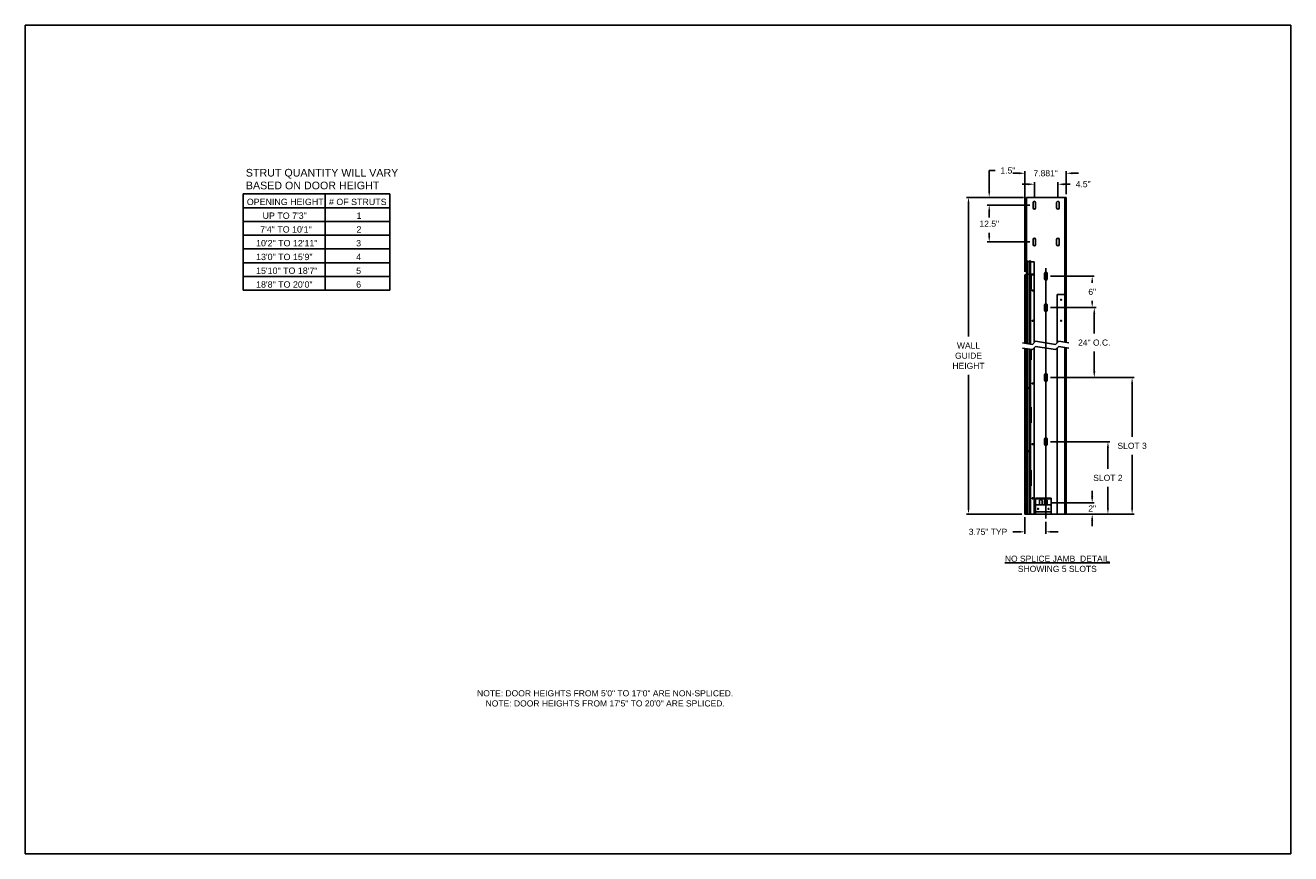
# Model space of a CAD drawing. Header units: inches. Extents: x 170 to 312, y 215 to 248.
# Tile 557 of 557: x 293 to 312, y 234 to 247. Entities that reach past the tile are written whole.
import ezdxf

# ---------------------------------------------------------------- set-up
doc = ezdxf.new("R2010")
doc.units = ezdxf.units.IN
doc.header["$LTSCALE"] = 0.25
doc.header["$MEASUREMENT"] = 0
for name, color, linetype in [('ANNOTATIONS', 1, 'Continuous'), ('DETAILS', 4, 'Continuous'), ('JAMB SCHEDULES', 6, 'Continuous')]:
    doc.layers.add(name, color=color, linetype=linetype)
doc.styles.add('ARIAL', font='arial.ttf', dxfattribs={"height": 0.09375})
doc.dimstyles.new('STANDARD$0', dxfattribs={"dimtxt": 0.09375, "dimasz": 0.09375, "dimexe": 0.03125, "dimexo": 0.046875, "dimgap": 0.09, "dimtad": 0, "dimtih": 1, "dimtoh": 1, "dimdec": 4, "dimzin": 0, "dimdsep": 46, "dimtxsty": 'ARIAL', "dimcen": 0.09, "dimadec": 0, "dimazin": 0, "dimtfac": 1, "dimtdec": 4, "dimtofl": 0, "dimtmove": 0, "dimatfit": 1, "dimfxl": 1, "dimtolj": 1, "dimtzin": 0, "dimarcsym": 0})

# ---------------------------------------------------------------- blocks, each defined once
blk = doc.blocks.new('*D287')
at = {"layer": 'ANNOTATIONS', "color": 0, "lineweight": -2, "transparency": 16777216}
for p, q in [((309.321, 239.933), (309.321, 240.027)), ((308.677, 239.839), (309.352, 239.839)), ((308.682, 239.668), (309.352, 239.668)), ((309.321, 239.574), (309.321, 239.48))]:
    blk.add_line(p, q, dxfattribs=at)
at = {"layer": 'ANNOTATIONS', "color": 0, "transparency": 16777216}
for points in [[(309.305, 239.933), (309.336, 239.933), (309.321, 239.839)], [(309.305, 239.574), (309.336, 239.574), (309.321, 239.668)]]:
    blk.add_solid(points, dxfattribs=at)
at = {"layer": 'defpoints', "color": 0, "transparency": 16777216}
for p in [(308.63, 239.839), (308.635, 239.668), (309.321, 239.668)]:
    blk.add_point(p, dxfattribs=at)
at = {"layer": 'ANNOTATIONS', "color": 0, "transparency": 16777216, "insert": (309.321, 239.754), "char_height": 0.0938, "attachment_point": 5, "style": 'ARIAL'}
blk.add_mtext('\\A1;2"', dxfattribs=at)
blk = doc.blocks.new('*D288')
at = {"layer": 'ANNOTATIONS', "color": 0, "lineweight": -2, "transparency": 16777216}
for p, q in [((308.677, 240.78), (309.594, 240.78)), ((309.563, 240.687), (309.563, 240.363)), ((309.563, 239.762), (309.563, 240.086)), ((308.97, 239.668), (309.594, 239.668))]:
    blk.add_line(p, q, dxfattribs=at)
at = {"layer": 'ANNOTATIONS', "color": 0, "transparency": 16777216}
for points in [[(309.547, 240.687), (309.579, 240.687), (309.563, 240.78)], [(309.547, 239.762), (309.579, 239.762), (309.563, 239.668)]]:
    blk.add_solid(points, dxfattribs=at)
at = {"layer": 'defpoints', "color": 0, "transparency": 16777216}
for p in [(308.63, 240.78), (309.563, 240.78), (308.923, 239.668)]:
    blk.add_point(p, dxfattribs=at)
at = {"layer": 'ANNOTATIONS', "color": 0, "transparency": 16777216, "insert": (309.563, 240.224), "char_height": 0.0938, "attachment_point": 5, "style": 'ARIAL'}
blk.add_mtext('\\A1;SLOT 2', dxfattribs=at)
blk = doc.blocks.new('*D289')
at = {"layer": 'ANNOTATIONS', "color": 0, "lineweight": -2, "transparency": 16777216}
for p, q in [((308.287, 239.621), (308.287, 239.364)), ((308.609, 239.55), (308.609, 239.364)), ((308.193, 239.395), (308.099, 239.395)), ((308.703, 239.395), (308.797, 239.395))]:
    blk.add_line(p, q, dxfattribs=at)
at = {"layer": 'ANNOTATIONS', "color": 0, "transparency": 16777216}
for points in [[(308.193, 239.411), (308.193, 239.38), (308.287, 239.395)], [(308.703, 239.411), (308.703, 239.38), (308.609, 239.395)]]:
    blk.add_solid(points, dxfattribs=at)
at = {"layer": 'defpoints', "color": 0, "transparency": 16777216}
for p in [(308.287, 239.668), (308.609, 239.597), (308.287, 239.395)]:
    blk.add_point(p, dxfattribs=at)
at = {"layer": 'ANNOTATIONS', "color": 0, "transparency": 16777216, "insert": (307.718, 239.395), "char_height": 0.09375, "attachment_point": 5, "style": 'ARIAL'}
blk.add_mtext('\\A1;3.75" TYP', dxfattribs=at)
blk = doc.blocks.new('*D290')
at = {"layer": 'ANNOTATIONS', "color": 0, "lineweight": -2, "transparency": 16777216}
for p, q in [((308.677, 243.326), (309.352, 243.326)), ((309.321, 243.232), (309.321, 243.222)), ((308.677, 242.842), (309.352, 242.842)), ((309.321, 242.936), (309.321, 242.946))]:
    blk.add_line(p, q, dxfattribs=at)
at = {"layer": 'ANNOTATIONS', "color": 0, "transparency": 16777216}
for points in [[(309.305, 243.232), (309.336, 243.232), (309.321, 243.326)], [(309.305, 242.936), (309.336, 242.936), (309.321, 242.842)]]:
    blk.add_solid(points, dxfattribs=at)
at = {"layer": 'defpoints', "color": 0, "transparency": 16777216}
for p in [(308.63, 243.326), (308.63, 242.842), (309.321, 242.842)]:
    blk.add_point(p, dxfattribs=at)
at = {"layer": 'ANNOTATIONS', "color": 0, "transparency": 16777216, "insert": (309.321, 243.084), "char_height": 0.0938, "attachment_point": 5, "style": 'ARIAL'}
blk.add_mtext('\\A1;6"', dxfattribs=at)
blk = doc.blocks.new('*D291')
at = {"layer": 'ANNOTATIONS', "color": 0, "lineweight": -2, "transparency": 16777216}
for p, q in [((308.287, 243.393), (308.287, 244.939)), ((308.923, 244.584), (308.923, 244.939)), ((308.193, 244.907), (308.099, 244.907)), ((309.017, 244.907), (309.11, 244.907))]:
    blk.add_line(p, q, dxfattribs=at)
at = {"layer": 'ANNOTATIONS', "color": 0, "transparency": 16777216}
for points in [[(308.193, 244.923), (308.193, 244.892), (308.287, 244.907)], [(309.017, 244.923), (309.017, 244.892), (308.923, 244.907)]]:
    blk.add_solid(points, dxfattribs=at)
at = {"layer": 'defpoints', "color": 0, "transparency": 16777216}
for p in [(308.287, 244.907), (308.923, 244.537), (308.287, 243.346)]:
    blk.add_point(p, dxfattribs=at)
at = {"layer": 'ANNOTATIONS', "color": 0, "transparency": 16777216, "insert": (308.605, 244.907), "char_height": 0.0938, "attachment_point": 5, "style": 'ARIAL'}
blk.add_mtext('\\A1;7.881"', dxfattribs=at)
blk = doc.blocks.new('*D285')
at = {"layer": 'ANNOTATIONS', "color": 0, "lineweight": -2, "transparency": 16777216}
for p, q in [((308.364, 244.416), (307.706, 244.416)), ((307.737, 244.322), (307.737, 244.269)), ((307.737, 243.945), (307.737, 243.993)), ((308.364, 243.851), (307.706, 243.851))]:
    blk.add_line(p, q, dxfattribs=at)
at = {"layer": 'ANNOTATIONS', "color": 0, "transparency": 16777216}
for points in [[(307.721, 244.322), (307.752, 244.322), (307.737, 244.416)], [(307.721, 243.945), (307.752, 243.945), (307.737, 243.851)]]:
    blk.add_solid(points, dxfattribs=at)
at = {"layer": 'defpoints', "color": 0, "transparency": 16777216}
for p in [(307.737, 244.416), (308.411, 244.416), (308.411, 243.851)]:
    blk.add_point(p, dxfattribs=at)
at = {"layer": 'ANNOTATIONS', "color": 0, "transparency": 16777216, "insert": (307.737, 244.131), "char_height": 0.0938, "attachment_point": 5, "style": 'ARIAL'}
blk.add_mtext('\\A1;12.5"', dxfattribs=at)
blk = doc.blocks.new('*D286')
at = {"layer": 'ANNOTATIONS', "color": 0, "lineweight": -2, "transparency": 16777216}
for p, q in [((307.736, 244.631), (307.736, 244.95)), ((307.736, 244.95), (307.83, 244.95)), ((308.263, 244.537), (307.705, 244.537)), ((308.364, 244.416), (307.705, 244.416)), ((307.736, 244.322), (307.736, 244.229))]:
    blk.add_line(p, q, dxfattribs=at)
at = {"layer": 'ANNOTATIONS', "color": 0, "transparency": 16777216}
for points in [[(307.721, 244.631), (307.752, 244.631), (307.736, 244.537)], [(307.721, 244.322), (307.752, 244.322), (307.736, 244.416)]]:
    blk.add_solid(points, dxfattribs=at)
at = {"layer": 'defpoints', "color": 0, "transparency": 16777216}
for p in [(307.736, 244.537), (308.31, 244.537), (308.411, 244.416)]:
    blk.add_point(p, dxfattribs=at)
at = {"layer": 'ANNOTATIONS', "color": 0, "transparency": 16777216, "insert": (308.024, 244.95), "char_height": 0.0938, "attachment_point": 5, "style": 'ARIAL'}
blk.add_mtext('\\A1;1.5"', dxfattribs=at)
blk = doc.blocks.new('*D292')
at = {"layer": 'ANNOTATIONS', "color": 0, "lineweight": -2, "transparency": 16777216}
for p, q in [((308.337, 244.739), (308.243, 244.739)), ((308.431, 244.523), (308.431, 244.77)), ((308.794, 244.523), (308.794, 244.77)), ((308.888, 244.739), (308.982, 244.739))]:
    blk.add_line(p, q, dxfattribs=at)
at = {"layer": 'ANNOTATIONS', "color": 0, "transparency": 16777216}
for points in [[(308.337, 244.754), (308.337, 244.723), (308.431, 244.739)], [(308.888, 244.754), (308.888, 244.723), (308.794, 244.739)]]:
    blk.add_solid(points, dxfattribs=at)
at = {"layer": 'defpoints', "color": 0, "transparency": 16777216}
for p in [(308.431, 244.739), (308.431, 244.477), (308.794, 244.477)]:
    blk.add_point(p, dxfattribs=at)
at = {"layer": 'ANNOTATIONS', "color": 0, "transparency": 16777216, "insert": (309.182, 244.739), "char_height": 0.0938, "attachment_point": 5, "style": 'ARIAL'}
blk.add_mtext('\\A1;4.5"', dxfattribs=at)
blk = doc.blocks.new('*D293')
at = {"layer": 'ANNOTATIONS', "color": 0, "lineweight": -2, "transparency": 16777216}
for p, q in [((308.677, 242.842), (309.384, 242.842)), ((309.353, 242.748), (309.353, 242.443)), ((309.353, 241.861), (309.353, 242.166)), ((308.677, 241.767), (309.384, 241.767))]:
    blk.add_line(p, q, dxfattribs=at)
at = {"layer": 'ANNOTATIONS', "color": 0, "transparency": 16777216}
for points in [[(309.337, 242.748), (309.369, 242.748), (309.353, 242.842)], [(309.337, 241.861), (309.369, 241.861), (309.353, 241.767)]]:
    blk.add_solid(points, dxfattribs=at)
at = {"layer": 'defpoints', "color": 0, "transparency": 16777216}
for p in [(308.63, 242.842), (308.63, 241.767), (309.353, 241.767)]:
    blk.add_point(p, dxfattribs=at)
at = {"layer": 'ANNOTATIONS', "color": 0, "transparency": 16777216, "insert": (309.353, 242.304), "char_height": 0.09375, "attachment_point": 5, "style": 'ARIAL'}
blk.add_mtext('\\A1;24" O.C.', dxfattribs=at)
blk = doc.blocks.new('*D294')
at = {"layer": 'ANNOTATIONS', "color": 0, "lineweight": -2, "transparency": 16777216}
for p, q in [((308.24, 244.537), (307.387, 244.537)), ((307.418, 244.443), (307.418, 242.398)), ((307.418, 239.762), (307.418, 241.807)), ((308.24, 239.668), (307.387, 239.668))]:
    blk.add_line(p, q, dxfattribs=at)
at = {"layer": 'ANNOTATIONS', "color": 0, "transparency": 16777216}
for points in [[(307.402, 244.443), (307.433, 244.443), (307.418, 244.537)], [(307.402, 239.762), (307.433, 239.762), (307.418, 239.668)]]:
    blk.add_solid(points, dxfattribs=at)
at = {"layer": 'defpoints', "color": 0, "transparency": 16777216}
for p in [(308.287, 244.537), (307.418, 239.668), (308.287, 239.668)]:
    blk.add_point(p, dxfattribs=at)
at = {"layer": 'ANNOTATIONS', "color": 0, "transparency": 16777216, "insert": (307.418, 242.102), "char_height": 0.0938, "attachment_point": 5, "style": 'ARIAL'}
blk.add_mtext('\\A1;WALL\\PGUIDE\\PHEIGHT', dxfattribs=at)
blk = doc.blocks.new('*D295')
at = {"layer": 'ANNOTATIONS', "color": 0, "lineweight": -2, "transparency": 16777216}
for p, q in [((308.677, 241.767), (309.967, 241.767)), ((309.935, 241.673), (309.935, 240.856)), ((309.935, 239.762), (309.935, 240.579)), ((308.97, 239.668), (309.967, 239.668))]:
    blk.add_line(p, q, dxfattribs=at)
at = {"layer": 'ANNOTATIONS', "color": 0, "transparency": 16777216}
for points in [[(309.92, 241.673), (309.951, 241.673), (309.935, 241.767)], [(309.92, 239.762), (309.951, 239.762), (309.935, 239.668)]]:
    blk.add_solid(points, dxfattribs=at)
at = {"layer": 'defpoints', "color": 0, "transparency": 16777216}
for p in [(308.63, 241.767), (309.935, 241.767), (308.923, 239.668)]:
    blk.add_point(p, dxfattribs=at)
at = {"layer": 'ANNOTATIONS', "color": 0, "transparency": 16777216, "insert": (309.935, 240.717), "char_height": 0.0938, "attachment_point": 5, "style": 'ARIAL'}
blk.add_mtext('\\A1;SLOT 3', dxfattribs=at)

msp = doc.modelspace()

# ---------------------------------------------------------------- linework, layer by layer
at = {"layer": 'defpoints'}
msp.add_lwpolyline([(312.37519, 234.44685), (292.90531, 234.44685), (292.90531, 247.18196), (312.37519, 247.18196)], close=True, dxfattribs=at)
at = {"layer": 'DETAILS'}
for p, q in [((308.30962, 244.53714), (308.30962, 242.29119)), ((308.92277, 244.53714), (308.30962, 244.53714)), ((308.41053, 244.37568), (308.41053, 244.45641)), ((308.4509, 244.45641), (308.4509, 244.37568)), ((308.77382, 244.37568), (308.77382, 244.45641)), ((308.81419, 244.45641), (308.81419, 244.37568)), ((308.89968, 242.31217), (308.89968, 244.53714)), ((308.91316, 243.04362), (308.91316, 244.53714)), ((308.92277, 242.30835), (308.92277, 244.53714)), ((308.41053, 243.81057), (308.41053, 243.8913)), ((308.4509, 243.8913), (308.4509, 243.81057)), ((308.77382, 243.81057), (308.77382, 243.8913)), ((308.81419, 243.8913), (308.81419, 243.81057)), ((308.32577, 243.56245), (308.30962, 243.56245)), ((308.32577, 243.56245), (308.32577, 242.28852)), ((308.35725, 243.54921), (308.32577, 243.54921)), ((308.35725, 243.56245), (308.35725, 242.28332)), ((308.3734, 243.56245), (308.35725, 243.56245)), ((308.3734, 243.56245), (308.3734, 242.28065)), ((308.3734, 243.54831), (308.42781, 243.54831)), ((308.42781, 242.30408), (308.42781, 243.54831)), ((308.28653, 243.34636), (308.30962, 243.34636)), ((308.28653, 242.29501), (308.28653, 243.34636)), ((308.32577, 243.37018), (308.30962, 243.37018)), ((308.3734, 243.35444), (308.30962, 243.35444)), ((308.35725, 243.35694), (308.32577, 243.35694)), ((308.3734, 243.37018), (308.35725, 243.37018)), ((308.3734, 243.35791), (308.42781, 243.35791)), ((308.42781, 243.34636), (308.3734, 243.34636)), ((308.58927, 243.28582), (308.58927, 243.36655)), ((308.62964, 243.36655), (308.62964, 243.28582)), ((308.78149, 242.29928), (308.78149, 243.04362)), ((308.92277, 243.04362), (308.78149, 243.04362)), ((308.58927, 242.80143), (308.58927, 242.88216)), ((308.62964, 242.88216), (308.62964, 242.80143)), ((308.39998, 242.27626), (308.24617, 242.30168)), ((308.39998, 242.19552), (308.24617, 242.22095)), ((308.28653, 239.66784), (308.28653, 242.21428)), ((308.30962, 242.21046), (308.30962, 239.66784)), ((308.32577, 242.20779), (308.32577, 239.66784)), ((308.45084, 242.32711), (308.39998, 242.27626)), ((308.45084, 242.24638), (308.39998, 242.19552)), ((308.42781, 239.66784), (308.42781, 242.22335)), ((308.75847, 242.27626), (308.45084, 242.32711)), ((308.75847, 242.19552), (308.45084, 242.24638)), ((308.80932, 242.32711), (308.75847, 242.27626)), ((308.80932, 242.24638), (308.75847, 242.19552)), ((308.78149, 239.66784), (308.78149, 242.21855)), ((308.96314, 242.30168), (308.80932, 242.32711)), ((308.96314, 242.22095), (308.80932, 242.24638)), ((308.89968, 239.66784), (308.89968, 242.23144)), ((308.92277, 239.66784), (308.92277, 242.22762)), ((308.35725, 242.20259), (308.35725, 239.66784)), ((308.3734, 242.19992), (308.3734, 239.66784)), ((308.58927, 241.72647), (308.58927, 241.8072)), ((308.62964, 241.8072), (308.62964, 241.72647)), ((308.58927, 240.74), (308.58927, 240.82073)), ((308.62964, 240.82073), (308.62964, 240.74)), ((308.44799, 239.91003), (308.44799, 239.66784)), ((308.69019, 239.91003), (308.44799, 239.91003)), ((308.50854, 239.86966), (308.50854, 239.80912)), ((308.54891, 239.80912), (308.54891, 239.86966)), ((308.58927, 239.86966), (308.58927, 239.80912)), ((308.62964, 239.80912), (308.62964, 239.86966)), ((308.69019, 239.66784), (308.69019, 239.91003)), ((308.44799, 239.80912), (308.69019, 239.80912)), ((308.44799, 239.70316), (308.69019, 239.70316)), ((308.28653, 239.66784), (308.78149, 239.66784)), ((308.44799, 239.66784), (308.69019, 239.66784)), ((308.78149, 239.66784), (308.92277, 239.66784))]:
    msp.add_line(p, q, dxfattribs=at)
at = {"layer": 'DETAILS', "ltscale": 10}
msp.add_line((308.60945, 239.5974), (308.60945, 243.44639), dxfattribs=at)
at = {"layer": 'DETAILS'}
for centre, radius in [((308.40359, 243.10417), 0.00787), ((308.84204, 242.96289), 0.00807), ((308.40359, 242.63997), 0.00787), ((308.84204, 242.63997), 0.00807), ((308.40359, 241.67712), 0.00787), ((308.34151, 241.60538), 0.00807), ((308.40359, 240.74303), 0.00787), ((308.34151, 240.63661), 0.00807), ((308.40359, 239.91003), 0.00787), ((308.48836, 239.74857), 0.00811), ((308.64982, 239.74857), 0.00811)]:
    msp.add_circle(centre, radius, dxfattribs=at)
for centre, radius, start, end in [((308.43072, 244.45641), 0.02018, 0.001389, 179.998611), ((308.43072, 244.37568), 0.02018, 180.001389, 359.998611), ((308.794, 244.45641), 0.02018, 0.001389, 179.998611), ((308.794, 244.37568), 0.02018, 180.001389, 359.998611), ((308.43072, 243.8913), 0.02018, 0.001389, 179.998611), ((308.43072, 243.81057), 0.02018, 180.001389, 359.998611), ((308.794, 243.8913), 0.02018, 0.001389, 179.998611), ((308.794, 243.81057), 0.02018, 180.001389, 359.998611), ((308.60945, 243.36655), 0.02018, 359.999226, 180.000774), ((308.37844, 243.34919), 0.00524, 15.828329, 164.171671), ((308.37844, 243.34636), 0.00524, 15.828329, 164.171671), ((308.37844, 243.34255), 0.00524, 15.828329, 164.171671), ((308.37844, 243.33874), 0.00524, 15.828329, 164.171671), ((308.37844, 243.33492), 0.00524, 15.828329, 164.171671), ((308.37844, 243.33111), 0.00524, 15.828329, 164.171671), ((308.37844, 243.32729), 0.00524, 15.828329, 164.171671), ((308.37844, 243.32348), 0.00524, 15.828329, 164.171671), ((308.37844, 243.31967), 0.00524, 15.828329, 164.171671), ((308.37844, 243.31585), 0.00524, 15.828329, 164.171671), ((308.37844, 243.31204), 0.00524, 15.828329, 164.171671), ((308.37844, 243.30822), 0.00524, 15.828329, 164.171671), ((308.37844, 243.30441), 0.00524, 15.828329, 164.171671), ((308.37844, 243.3006), 0.00524, 15.828329, 164.171671), ((308.37844, 243.29678), 0.00524, 15.828329, 164.171671), ((308.37844, 243.29297), 0.00524, 15.828329, 164.171671), ((308.37844, 243.28915), 0.00524, 15.828329, 164.171671), ((308.37844, 243.28534), 0.00524, 15.828329, 164.171671), ((308.37844, 243.28153), 0.00524, 15.828329, 164.171671), ((308.37844, 243.27771), 0.00524, 15.828329, 164.171671), ((308.37844, 243.2739), 0.00524, 15.828329, 164.171671), ((308.37844, 243.27008), 0.00524, 15.828329, 164.171671), ((308.37844, 243.26627), 0.00524, 15.828329, 164.171671), ((308.37844, 243.26246), 0.00524, 15.828329, 164.171671), ((308.37844, 243.25864), 0.00524, 15.828329, 164.171671), ((308.37844, 243.25483), 0.00524, 15.828329, 164.171671), ((308.37844, 243.25101), 0.00524, 15.828329, 164.171671), ((308.37844, 243.2472), 0.00524, 15.828329, 164.171671), ((308.37844, 243.24338), 0.00524, 15.828329, 164.171671), ((308.37844, 243.23957), 0.00524, 15.828329, 164.171671), ((308.37844, 243.23576), 0.00524, 15.828329, 164.171671), ((308.37844, 243.23194), 0.00524, 15.828329, 164.171671), ((308.37844, 243.22813), 0.00524, 15.828329, 164.171671), ((308.37844, 243.22431), 0.00524, 15.828329, 164.171671), ((308.37844, 243.2205), 0.00524, 15.828329, 164.171671), ((308.37844, 243.21669), 0.00524, 15.828329, 164.171671), ((308.37844, 243.21287), 0.00524, 15.828329, 164.171671), ((308.37844, 243.20906), 0.00524, 15.828329, 164.171671), ((308.37844, 243.20524), 0.00524, 15.828329, 164.171671), ((308.37844, 243.20143), 0.00524, 15.828329, 164.171671), ((308.37844, 243.19762), 0.00524, 15.828329, 164.171671), ((308.37844, 243.1938), 0.00524, 15.828329, 164.171671), ((308.37844, 243.18999), 0.00524, 15.828329, 164.171671), ((308.37844, 243.18617), 0.00524, 15.828329, 164.171671), ((308.37844, 243.18236), 0.00524, 15.828329, 164.171671), ((308.37844, 243.17855), 0.00524, 15.828329, 164.171671), ((308.37844, 243.17473), 0.00524, 15.828329, 164.171671), ((308.60945, 243.28582), 0.02018, 179.999227, 0.000773), ((308.37844, 243.17092), 0.00524, 15.828329, 164.171671), ((308.37844, 243.1671), 0.00524, 15.828329, 164.171671), ((308.37844, 243.16329), 0.00524, 15.828329, 164.171671), ((308.37844, 243.15948), 0.00524, 15.828329, 164.171671), ((308.37844, 243.15566), 0.00524, 15.828329, 164.171671), ((308.37844, 243.15185), 0.00524, 15.828329, 164.171671), ((308.37844, 243.14803), 0.00524, 15.828329, 164.171671), ((308.37844, 243.14422), 0.00524, 15.828329, 164.171671), ((308.37844, 243.14041), 0.00524, 15.828329, 164.171671), ((308.37844, 243.13659), 0.00524, 15.828329, 164.171671), ((308.37844, 243.13278), 0.00524, 15.828329, 164.171671), ((308.37844, 243.12896), 0.00524, 15.828329, 164.171671), ((308.37844, 243.12515), 0.00524, 15.828329, 164.171671), ((308.37844, 243.12134), 0.00524, 15.828329, 164.171671), ((308.37844, 243.11752), 0.00524, 15.828329, 164.171671), ((308.37844, 243.11371), 0.00524, 15.828329, 164.171671), ((308.60945, 242.88216), 0.02018, 359.999226, 180.000774), ((308.60945, 242.80143), 0.02018, 179.999227, 0.000773), ((308.37844, 242.19131), 0.00524, 15.828329, 164.171671), ((308.37844, 242.1875), 0.00524, 15.828329, 164.171671), ((308.37844, 242.18368), 0.00524, 15.828329, 164.171671), ((308.37844, 242.17987), 0.00524, 15.828329, 164.171671), ((308.37844, 242.17605), 0.00524, 15.828329, 164.171671), ((308.37844, 242.17224), 0.00524, 15.828329, 164.171671), ((308.37844, 242.16843), 0.00524, 15.828329, 164.171671), ((308.37844, 242.16461), 0.00524, 15.828329, 164.171671), ((308.37844, 242.1608), 0.00524, 15.828329, 164.171671), ((308.37844, 242.15698), 0.00524, 15.828329, 164.171671), ((308.37844, 242.15317), 0.00524, 15.828329, 164.171671), ((308.37844, 242.14936), 0.00524, 15.828329, 164.171671), ((308.37844, 242.14554), 0.00524, 15.828329, 164.171671), ((308.37844, 242.14173), 0.00524, 15.828329, 164.171671), ((308.37844, 242.13791), 0.00524, 15.828329, 164.171671), ((308.37844, 242.1341), 0.00524, 15.828329, 164.171671), ((308.37844, 242.13029), 0.00524, 15.828329, 164.171671), ((308.37844, 242.12647), 0.00524, 15.828329, 164.171671), ((308.37844, 242.12266), 0.00524, 15.828329, 164.171671), ((308.37844, 242.11884), 0.00524, 15.828329, 164.171671), ((308.37844, 242.11503), 0.00524, 15.828329, 164.171671), ((308.37844, 242.11122), 0.00524, 15.828329, 164.171671), ((308.37844, 242.1074), 0.00524, 15.828329, 164.171671), ((308.37844, 242.10359), 0.00524, 15.828329, 164.171671), ((308.37844, 242.09977), 0.00524, 15.828329, 164.171671), ((308.37844, 242.09596), 0.00524, 15.828329, 164.171671), ((308.37844, 242.09215), 0.00524, 15.828329, 164.171671), ((308.37844, 242.08833), 0.00524, 15.828329, 164.171671), ((308.37844, 242.08452), 0.00524, 15.828329, 164.171671), ((308.37844, 242.0807), 0.00524, 15.828329, 164.171671), ((308.37844, 242.07689), 0.00524, 15.828329, 164.171671), ((308.37844, 242.07307), 0.00524, 15.828329, 164.171671), ((308.37844, 242.06926), 0.00524, 15.828329, 164.171671), ((308.37844, 242.06545), 0.00524, 15.828329, 164.171671), ((308.37844, 242.06163), 0.00524, 15.828329, 164.171671), ((308.37844, 242.05782), 0.00524, 15.828329, 164.171671), ((308.37844, 242.054), 0.00524, 15.828329, 164.171671), ((308.37844, 242.05019), 0.00524, 15.828329, 164.171671), ((308.37844, 242.04638), 0.00524, 15.828329, 164.171671), ((308.37844, 242.04256), 0.00524, 15.828329, 164.171671), ((308.37844, 242.03875), 0.00524, 15.828329, 164.171671), ((308.60945, 241.8072), 0.02018, 359.999226, 180.000774), ((308.60945, 241.72647), 0.02018, 179.999227, 0.000773), ((308.37844, 241.30645), 0.00524, 15.828329, 164.171671), ((308.37844, 241.30264), 0.00524, 15.828329, 164.171671), ((308.37844, 241.29882), 0.00524, 15.828329, 164.171671), ((308.37844, 241.29501), 0.00524, 15.828329, 164.171671), ((308.37844, 241.29119), 0.00524, 15.828329, 164.171671), ((308.37844, 241.28738), 0.00524, 15.828329, 164.171671), ((308.37844, 241.28357), 0.00524, 15.828329, 164.171671), ((308.37844, 241.27975), 0.00524, 15.828329, 164.171671), ((308.37844, 241.27594), 0.00524, 15.828329, 164.171671), ((308.37844, 241.27212), 0.00524, 15.828329, 164.171671), ((308.37844, 241.26831), 0.00524, 15.828329, 164.171671), ((308.37844, 241.2645), 0.00524, 15.828329, 164.171671), ((308.37844, 241.26068), 0.00524, 15.828329, 164.171671), ((308.37844, 241.25687), 0.00524, 15.828329, 164.171671), ((308.37844, 241.25305), 0.00524, 15.828329, 164.171671), ((308.37844, 241.24924), 0.00524, 15.828329, 164.171671), ((308.37844, 241.24542), 0.00524, 15.828329, 164.171671), ((308.37844, 241.24161), 0.00524, 15.828329, 164.171671), ((308.37844, 241.2378), 0.00524, 15.828329, 164.171671), ((308.37844, 241.23398), 0.00524, 15.828329, 164.171671), ((308.37844, 241.23017), 0.00524, 15.828329, 164.171671), ((308.37844, 241.22635), 0.00524, 15.828329, 164.171671), ((308.37844, 241.22254), 0.00524, 15.828329, 164.171671), ((308.37844, 241.21873), 0.00524, 15.828329, 164.171671), ((308.37844, 241.21491), 0.00524, 15.828329, 164.171671), ((308.37844, 241.2111), 0.00524, 15.828329, 164.171671), ((308.37844, 241.20728), 0.00524, 15.828329, 164.171671), ((308.37844, 241.20347), 0.00524, 15.828329, 164.171671), ((308.37844, 241.19966), 0.00524, 15.828329, 164.171671), ((308.37844, 241.19584), 0.00524, 15.828329, 164.171671), ((308.37844, 241.19203), 0.00524, 15.828329, 164.171671), ((308.37844, 241.18821), 0.00524, 15.828329, 164.171671), ((308.37844, 241.1844), 0.00524, 15.828329, 164.171671), ((308.37844, 241.18059), 0.00524, 15.828329, 164.171671), ((308.37844, 241.17677), 0.00524, 15.828329, 164.171671), ((308.37844, 241.17296), 0.00524, 15.828329, 164.171671), ((308.37844, 241.16914), 0.00524, 15.828329, 164.171671), ((308.37844, 241.16533), 0.00524, 15.828329, 164.171671), ((308.37844, 241.16152), 0.00524, 15.828329, 164.171671), ((308.37844, 241.1577), 0.00524, 15.828329, 164.171671), ((308.37844, 241.15389), 0.00524, 15.828329, 164.171671), ((308.37844, 241.15007), 0.00524, 15.828329, 164.171671), ((308.37844, 241.14626), 0.00524, 15.828329, 164.171671), ((308.37844, 241.14245), 0.00524, 15.828329, 164.171671), ((308.37844, 241.13863), 0.00524, 15.828329, 164.171671), ((308.37844, 241.13482), 0.00524, 15.828329, 164.171671), ((308.37844, 241.131), 0.00524, 15.828329, 164.171671), ((308.37844, 241.12719), 0.00524, 15.828329, 164.171671), ((308.37844, 241.12338), 0.00524, 15.828329, 164.171671), ((308.37844, 241.11956), 0.00524, 15.828329, 164.171671), ((308.37844, 241.11575), 0.00524, 15.828329, 164.171671), ((308.37844, 241.11193), 0.00524, 15.828329, 164.171671), ((308.37844, 241.10812), 0.00524, 15.828329, 164.171671), ((308.37844, 241.1043), 0.00524, 15.828329, 164.171671), ((308.37844, 241.10049), 0.00524, 15.828329, 164.171671), ((308.37844, 241.09668), 0.00524, 15.828329, 164.171671), ((308.37844, 241.09286), 0.00524, 15.828329, 164.171671), ((308.37844, 241.08905), 0.00524, 15.828329, 164.171671), ((308.37844, 241.08523), 0.00524, 15.828329, 164.171671), ((308.37844, 241.08142), 0.00524, 15.828329, 164.171671), ((308.37844, 241.07761), 0.00524, 15.828329, 164.171671), ((308.37844, 241.07379), 0.00524, 15.828329, 164.171671), ((308.37844, 241.06998), 0.00524, 15.828329, 164.171671), ((308.60945, 240.82073), 0.02018, 359.999226, 180.000774), ((308.60945, 240.74), 0.02018, 179.999227, 0.000773), ((308.37844, 240.33768), 0.00524, 15.828329, 164.171671), ((308.37844, 240.33387), 0.00524, 15.828329, 164.171671), ((308.37844, 240.33005), 0.00524, 15.828329, 164.171671), ((308.37844, 240.32624), 0.00524, 15.828329, 164.171671), ((308.37844, 240.32242), 0.00524, 15.828329, 164.171671), ((308.37844, 240.31861), 0.00524, 15.828329, 164.171671), ((308.37844, 240.3148), 0.00524, 15.828329, 164.171671), ((308.37844, 240.31098), 0.00524, 15.828329, 164.171671), ((308.37844, 240.30717), 0.00524, 15.828329, 164.171671), ((308.37844, 240.30335), 0.00524, 15.828329, 164.171671), ((308.37844, 240.29954), 0.00524, 15.828329, 164.171671), ((308.37844, 240.29573), 0.00524, 15.828329, 164.171671), ((308.37844, 240.29191), 0.00524, 15.828329, 164.171671), ((308.37844, 240.2881), 0.00524, 15.828329, 164.171671), ((308.37844, 240.28428), 0.00524, 15.828329, 164.171671), ((308.37844, 240.28047), 0.00524, 15.828329, 164.171671), ((308.37844, 240.27666), 0.00524, 15.828329, 164.171671), ((308.37844, 240.27284), 0.00524, 15.828329, 164.171671), ((308.37844, 240.26903), 0.00524, 15.828329, 164.171671), ((308.37844, 240.26521), 0.00524, 15.828329, 164.171671), ((308.37844, 240.2614), 0.00524, 15.828329, 164.171671), ((308.37844, 240.25758), 0.00524, 15.828329, 164.171671), ((308.37844, 240.25377), 0.00524, 15.828329, 164.171671), ((308.37844, 240.24996), 0.00524, 15.828329, 164.171671), ((308.37844, 240.24614), 0.00524, 15.828329, 164.171671), ((308.37844, 240.24233), 0.00524, 15.828329, 164.171671), ((308.37844, 240.23851), 0.00524, 15.828329, 164.171671), ((308.37844, 240.2347), 0.00524, 15.828329, 164.171671), ((308.37844, 240.23089), 0.00524, 15.828329, 164.171671), ((308.37844, 240.22707), 0.00524, 15.828329, 164.171671), ((308.37844, 240.22326), 0.00524, 15.828329, 164.171671), ((308.37844, 240.21944), 0.00524, 15.828329, 164.171671), ((308.37844, 240.21563), 0.00524, 15.828329, 164.171671), ((308.37844, 240.21182), 0.00524, 15.828329, 164.171671), ((308.37844, 240.208), 0.00524, 15.828329, 164.171671), ((308.37844, 240.20419), 0.00524, 15.828329, 164.171671), ((308.37844, 240.20037), 0.00524, 15.828329, 164.171671), ((308.37844, 240.19656), 0.00524, 15.828329, 164.171671), ((308.37844, 240.19275), 0.00524, 15.828329, 164.171671), ((308.37844, 240.18893), 0.00524, 15.828329, 164.171671), ((308.37844, 240.18512), 0.00524, 15.828329, 164.171671), ((308.37844, 240.1813), 0.00524, 15.828329, 164.171671), ((308.37844, 240.17749), 0.00524, 15.828329, 164.171671), ((308.37844, 240.17368), 0.00524, 15.828329, 164.171671), ((308.37844, 240.16986), 0.00524, 15.828329, 164.171671), ((308.37844, 240.16605), 0.00524, 15.828329, 164.171671), ((308.37844, 240.16223), 0.00524, 15.828329, 164.171671), ((308.37844, 240.15842), 0.00524, 15.828329, 164.171671), ((308.37844, 240.15461), 0.00524, 15.828329, 164.171671), ((308.37844, 240.15079), 0.00524, 15.828329, 164.171671), ((308.37844, 240.14698), 0.00524, 15.828329, 164.171671), ((308.37844, 240.14316), 0.00524, 15.828329, 164.171671), ((308.37844, 240.13935), 0.00524, 15.828329, 164.171671), ((308.37844, 240.13554), 0.00524, 15.828329, 164.171671), ((308.37844, 240.13172), 0.00524, 15.828329, 164.171671), ((308.37844, 240.12791), 0.00524, 15.828329, 164.171671), ((308.37844, 240.12409), 0.00524, 15.828329, 164.171671), ((308.37844, 240.12028), 0.00524, 15.828329, 164.171671), ((308.37844, 240.11646), 0.00524, 15.828329, 164.171671), ((308.37844, 240.11265), 0.00524, 15.828329, 164.171671), ((308.37844, 240.10884), 0.00524, 15.828329, 164.171671), ((308.37844, 240.10502), 0.00524, 15.828329, 164.171671), ((308.37844, 240.10121), 0.00524, 15.828329, 164.171671), ((308.44656, 239.90498), 0.00524, 285.828329, 74.171671), ((308.45038, 239.90498), 0.00524, 285.828329, 74.171671), ((308.45419, 239.90498), 0.00524, 285.828329, 74.171671), ((308.458, 239.90498), 0.00524, 285.828329, 74.171671), ((308.46182, 239.90498), 0.00524, 285.828329, 74.171671), ((308.46563, 239.90498), 0.00524, 285.828329, 74.171671), ((308.46945, 239.90498), 0.00524, 285.828329, 74.171671), ((308.47326, 239.90498), 0.00524, 285.828329, 74.171671), ((308.47707, 239.90498), 0.00524, 285.828329, 74.171671), ((308.48089, 239.90498), 0.00524, 285.828329, 74.171671), ((308.4847, 239.90498), 0.00524, 285.828329, 74.171671), ((308.48852, 239.90498), 0.00524, 285.828329, 74.171671), ((308.49233, 239.90498), 0.00524, 285.828329, 74.171671), ((308.49614, 239.90498), 0.00524, 285.828329, 74.171671), ((308.49996, 239.90498), 0.00524, 285.828329, 74.171671), ((308.50377, 239.90498), 0.00524, 285.828329, 74.171671), ((308.52872, 239.86966), 0.02018, 359.999221, 180.000779), ((308.50759, 239.90498), 0.00524, 285.828329, 74.171671), ((308.5114, 239.90498), 0.00524, 285.828329, 74.171671), ((308.51522, 239.90498), 0.00524, 285.828329, 74.171671), ((308.51903, 239.90498), 0.00524, 285.828329, 74.171671), ((308.52284, 239.90498), 0.00524, 285.828329, 74.171671), ((308.52666, 239.90498), 0.00524, 285.828329, 74.171671), ((308.53047, 239.90498), 0.00524, 285.828329, 74.171671), ((308.53429, 239.90498), 0.00524, 285.828329, 74.171671), ((308.5381, 239.90498), 0.00524, 285.828329, 74.171671), ((308.54191, 239.90498), 0.00524, 285.828329, 74.171671), ((308.54573, 239.90498), 0.00524, 285.828329, 74.171671), ((308.54954, 239.90498), 0.00524, 285.828329, 74.171671), ((308.55336, 239.90498), 0.00524, 285.828329, 74.171671), ((308.55717, 239.90498), 0.00524, 285.828329, 74.171671), ((308.56098, 239.90498), 0.00524, 285.828329, 74.171671), ((308.5648, 239.90498), 0.00524, 285.828329, 74.171671), ((308.56861, 239.90498), 0.00524, 285.828329, 74.171671), ((308.57243, 239.90498), 0.00524, 285.828329, 74.171671), ((308.57624, 239.90498), 0.00524, 285.828329, 74.171671), ((308.58005, 239.90498), 0.00524, 285.828329, 74.171671), ((308.58387, 239.90498), 0.00524, 285.828329, 74.171671), ((308.58768, 239.90498), 0.00524, 285.828329, 74.171671), ((308.60945, 239.86966), 0.02018, 359.999227, 180.000773), ((308.5915, 239.90498), 0.00524, 285.828329, 74.171671), ((308.59531, 239.90498), 0.00524, 285.828329, 74.171671), ((308.59912, 239.90498), 0.00524, 285.828329, 74.171671), ((308.60294, 239.90498), 0.00524, 285.828329, 74.171671), ((308.60675, 239.90498), 0.00524, 285.828329, 74.171671), ((308.61057, 239.90498), 0.00524, 285.828329, 74.171671), ((308.61438, 239.90498), 0.00524, 285.828329, 74.171671), ((308.61819, 239.90498), 0.00524, 285.828329, 74.171671), ((308.62201, 239.90498), 0.00524, 285.828329, 74.171671), ((308.62582, 239.90498), 0.00524, 285.828329, 74.171671), ((308.62964, 239.90498), 0.00524, 285.828329, 74.171671), ((308.63345, 239.90498), 0.00524, 285.828329, 74.171671), ((308.63726, 239.90498), 0.00524, 285.828329, 74.171671), ((308.64108, 239.90498), 0.00524, 285.828329, 74.171671), ((308.64489, 239.90498), 0.00524, 285.828329, 74.171671), ((308.64871, 239.90498), 0.00524, 285.828329, 74.171671), ((308.65252, 239.90498), 0.00524, 285.828329, 74.171671), ((308.65634, 239.90498), 0.00524, 285.828329, 74.171671), ((308.66015, 239.90498), 0.00524, 285.828329, 74.171671), ((308.66396, 239.90498), 0.00524, 285.828329, 74.171671), ((308.66778, 239.90498), 0.00524, 285.828329, 74.171671), ((308.67159, 239.90498), 0.00524, 285.828329, 74.171671), ((308.67541, 239.90498), 0.00524, 285.828329, 74.171671), ((308.67922, 239.90498), 0.00524, 285.828329, 74.171671), ((308.68303, 239.90498), 0.00524, 285.828329, 74.171671), ((308.68494, 239.90498), 0.00524, 285.828329, 74.171671)]:
    msp.add_arc(centre, radius, start, end, dxfattribs=at)
at = {"layer": 'JAMB SCHEDULES'}
for p, q in [((296.25681, 244.59003), (296.25681, 243.10919)), ((296.25681, 244.59003), (298.51457, 244.59003)), ((297.52061, 244.59003), (297.52061, 243.10919)), ((298.51457, 244.59003), (298.51457, 243.10919)), ((296.25681, 244.37848), (298.51457, 244.37848)), ((296.25681, 244.16693), (298.51457, 244.16693)), ((296.25681, 243.95538), (298.51457, 243.95538)), ((296.25681, 243.74383), (298.51457, 243.74383)), ((296.25681, 243.53229), (298.51457, 243.53229)), ((296.25681, 243.32074), (298.51457, 243.32074)), ((296.25681, 243.10919), (298.51457, 243.10919))]:
    msp.add_line(p, q, dxfattribs=at)

# ---------------------------------------------------------------- texts
at = {"layer": 'ANNOTATIONS', "char_height": 0.09375, "attachment_point": 2, "style": 'ARIAL'}
for s, insert, width in [('{\\LNO SPLICE JAMB  DETAIL\\P}SHOWING 5 SLOTS', (308.78478, 239.02854), 3.3030948), ('NOTE: DOOR HEIGHTS FROM 5\'0" TO 17\'0" ARE NON-SPLICED.\\PNOTE: DOOR HEIGHTS FROM 17\'5" TO 20\'0" ARE SPLICED.', (301.82724, 236.95978), 11.0552544)]:
    msp.add_mtext(s, dxfattribs=dict(at, insert=insert, width=width))
at = {"layer": 'JAMB SCHEDULES', "insert": (296.29877, 244.97467), "char_height": 0.1175803, "attachment_point": 1, "style": 'ARIAL'}
msp.add_mtext_dynamic_manual_height_columns('STRUT QUANTITY WILL VARY BASED ON DOOR HEIGHT', width=2.3544388, gutter_width=0.021, heights=[0], dxfattribs=at)
at = {"layer": 'JAMB SCHEDULES', "width": 2.2260466, "attachment_point": 1, "style": 'ARIAL'}
for s, insert, char_height in [('{OPENING HEIGHT}', (296.31385, 244.51604), 0.0976106), ('{# OF STRUTS}', (297.57765, 244.51604), 0.0976106), ('{UP TO 7\'3"}', (296.55596, 244.30449), 0.0976106), ('{1}', (298.00224, 244.30449), 0.097611), ('7\'4" TO 10\'1"', (296.51893, 244.09295), 0.0976106), ('{2}', (298.00081, 244.09295), 0.097611), ('10\'2" TO 12\'11"', (296.45627, 243.8814), 0.0976106), ('{3}', (297.99601, 243.8814), 0.097611), ('{13\'0" TO 15\'9"}', (296.45627, 243.66985), 0.0976106), ('{4}', (297.99601, 243.66985), 0.097611), ('{15\'10" TO 18\'7"}', (296.45627, 243.4583), 0.0976106), ('{5}', (297.99601, 243.4583), 0.097611), ('{18\'8" TO 20\'0"}', (296.45627, 243.24675), 0.0976106), ('{6}', (297.99601, 243.24675), 0.097611)]:
    msp.add_mtext(s, dxfattribs=dict(at, insert=insert, char_height=char_height))

# ---------------------------------------------------------------- dimensions: what is measured, and where the dimension line sits
at = {"layer": 'ANNOTATIONS'}
for base, p1, p2, text, picture, middle in [((307.73641, 244.53714), (308.41053, 244.41605), (308.30962, 244.53714), '1.5"', '*D286', (308.02424, 244.95028)), ((307.41787, 239.66784), (308.28653, 244.53714), (308.28653, 239.66784), 'WALL\\PGUIDE\\PHEIGHT', '*D294', (307.41787, 242.10249)), ((307.73677, 244.41605), (308.41053, 243.85093), (308.41053, 244.41605), '12.5"', '*D285', (307.73677, 244.13131)), ((309.32069, 242.8418), (308.62964, 243.32618), (308.62964, 242.8418), '6"', '*D290', (309.32069, 243.08399)), ((309.35299, 241.76684), (308.62964, 242.8418), (308.62964, 241.76684), '24" O.C.', '*D293', (309.35299, 242.30432)), ((309.9355, 241.76684), (308.92277, 239.66784), (308.62964, 241.76684), 'SLOT 3', '*D295', (309.9355, 240.71734)), ((309.56289, 240.78037), (308.92277, 239.66784), (308.62964, 240.78037), 'SLOT 2', '*D288', (309.56289, 240.2241)), ((309.32069, 239.66784), (308.62964, 239.83939), (308.63496, 239.66784), '2"', '*D287', (309.32069, 239.75361))]:
    dim = msp.add_linear_dim(base=base, p1=p1, p2=p2, angle=90, text=text, dimstyle='STANDARD$0', dxfattribs=at)
    dim.commit()
    dim.dimension.update_dxf_attribs({"geometry": picture, "text_midpoint": middle, "dimtype": 160})
for base, p1, p2, text, picture, middle in [((308.28653, 244.90729), (308.92277, 244.53714), (308.28653, 243.34636), '7.881"', '*D291', (308.60465, 244.90729)), ((308.43072, 244.73858), (308.794, 244.4766), (308.43072, 244.4766), '4.5"', '*D292', (309.18188, 244.73858)), ((308.28653, 239.3953), (308.60945, 239.59737), (308.28653, 239.66784), '3.75" TYP', '*D289', (307.71838, 239.3953))]:
    dim = msp.add_linear_dim(base=base, p1=p1, p2=p2, text=text, dimstyle='STANDARD$0', dxfattribs=at)
    dim.commit()
    dim.dimension.update_dxf_attribs({"geometry": picture, "text_midpoint": middle, "dimtype": 160})

doc.saveas('drawing.dxf')
